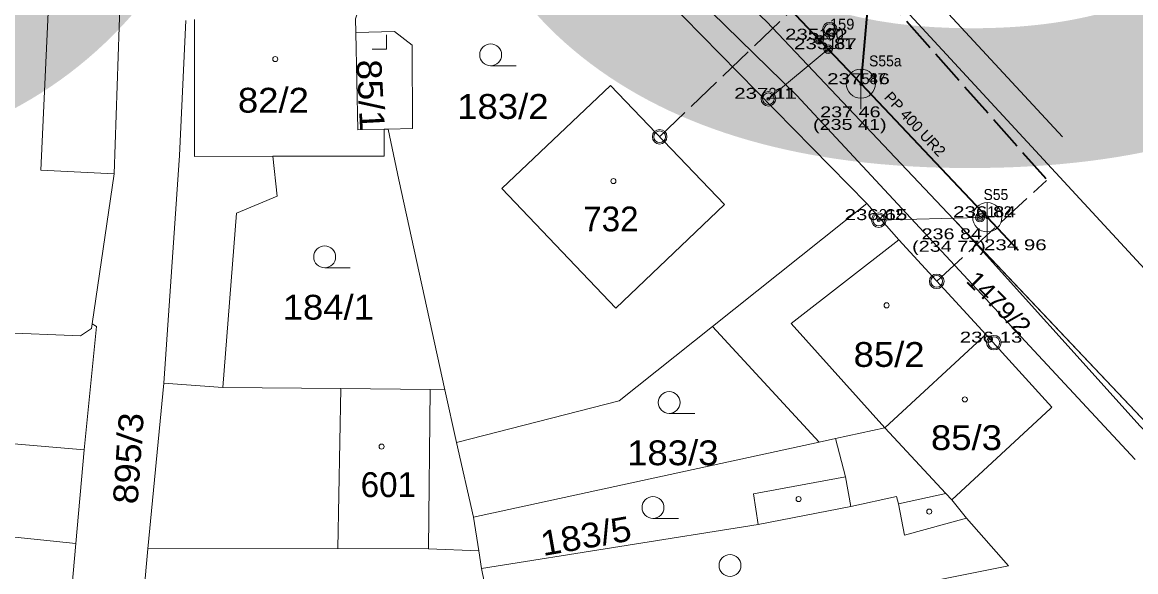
# Model space of a CAD drawing. Extents: x -686207 to -681951, y -1020493 to -1017811.
# Drawn here: x -682393.2 to -682316.9, y -1018939.1 to -1018901.4 of the extents above; entities that cross this region are included whole.
import ezdxf
from ezdxf.enums import TextEntityAlignment as Align

# ---------------------------------------------------------------- set-up
doc = ezdxf.new("R2010")
doc.units = 0
doc.header["$LTSCALE"] = 0.4
doc.header["$PDMODE"] = 32
doc.header["$PDSIZE"] = 0.2
doc.linetypes.add('LONG_DASHED', pattern=[7.5, 6, -1.5])
for name, color, linetype, lineweight in [('1', 7, 'Continuous', 13), ('10', 7, 'Continuous', 13), ('12', 7, 'Continuous', 13), ('13', 7, 'Continuous', 13), ('23', 7, 'Continuous', 13), ('3', 7, 'Continuous', 13), ('35', 7, 'LONG_DASHED', 35), ('4', 7, 'Continuous', 13), ('45', 7, 'Continuous', 35), ('5', 7, 'Continuous', 13), ('50', 7, 'LONG_DASHED', 25)]:
    doc.layers.add(name, color=color, linetype=linetype, lineweight=lineweight)
doc.layers.add('15', color=7, linetype='Continuous')
doc.layers.add('2', color=7, linetype='Continuous')

msp = doc.modelspace()

# ---------------------------------------------------------------- linework, layer by layer
at = {"layer": '1'}
for p, q in [((-682335.33, -1018913.86), (-682354.8, -1018893.99)), ((-682368.39, -1018908.76), (-682368.13, -1018908.75)), ((-682363.44, -1018930.24), (-682364.24, -1018926.61)), ((-682362.27, -1018935.34), (-682363.44, -1018930.24)), ((-682362.27, -1018935.34), (-682338.6, -1018930.2)), ((-682361.92, -1018937.66), (-682362.27, -1018935.34)), ((-682342.78, -1018935.85), (-682361.73, -1018938.86)), ((-682393.69, -1018936.72), (-682389.52, -1018937.15)), ((-682361.92, -1018937.66), (-682361.73, -1018938.86)), ((-682325.63, -1018938.69), (-682333.17, -1018940.2)), ((-682361.73, -1018938.86), (-682360.73, -1018943.62))]:
    msp.add_line(p, q, dxfattribs=at)
for points in [[(-682423.6, -1018845.79), (-682422.59, -1018848.27), (-682420.98, -1018850.85), (-682418.65, -1018853.11), (-682415.98, -1018854.89), (-682379.32, -1018870.75), (-682363.52, -1018878.15), (-682349.05, -1018885.65), (-682332.94, -1018900.32), (-682313.79, -1018921.05), (-682313.26, -1018921.31), (-682312.65, -1018921.28), (-682311.66, -1018920.35)], [(-682276.34, -1018975.17), (-682279.9, -1018970.36), (-682285.55, -1018963.44), (-682292.84, -1018954.85), (-682298.41, -1018948.14), (-682301.32, -1018944.85), (-682314.55, -1018930.63), (-682342.21, -1018901.37), (-682348.46, -1018895.5), (-682353.78, -1018891.13), (-682359.01, -1018887.98), (-682365.23, -1018884.61), (-682377.11, -1018878.94), (-682378.97, -1018879.84), (-682381.2, -1018881.17)], [(-682389.52, -1018937.15), (-682388.95, -1018930.73), (-682388.1, -1018922.28), (-682388.41, -1018922.09), (-682386.9, -1018911.82), (-682386.29, -1018893.69), (-682386.08, -1018884.91), (-682392.51, -1018883.48)], [(-682330.24, -1018885.06), (-682331.47, -1018898.95), (-682321.92, -1018909.27)], [(-682370.34, -1018902.12), (-682370.36, -1018901.2), (-682368.93, -1018897.02), (-682361.73, -1018900.47)], [(-682381.98, -1018901.3), (-682382.42, -1018910.55), (-682383.5, -1018926.17), (-682379.45, -1018926.47)], [(-682368.13, -1018908.75), (-682366.45, -1018908.72), (-682366.49, -1018903), (-682367.68, -1018902.06), (-682370.34, -1018902.12)], [(-682368.39, -1018908.76), (-682370.21, -1018908.79), (-682370.34, -1018902.12)], [(-682379.45, -1018926.47), (-682378.52, -1018914.51), (-682375.74, -1018913.35), (-682376.03, -1018910.61), (-682368.39, -1018910.6), (-682368.39, -1018908.76)], [(-682368.13, -1018908.75), (-682367.4, -1018912.23), (-682364.24, -1018926.61)], [(-682327.19, -1018922.83), (-682333.15, -1018916.35), (-682335.33, -1018913.86), (-682345.91, -1018922.28), (-682338.6, -1018930.2), (-682337.48, -1018929.95)], [(-682363.44, -1018930.24), (-682352.31, -1018927.37), (-682345.91, -1018922.28)], [(-682337.48, -1018929.95), (-682334.1, -1018929.22), (-682327.19, -1018922.83)], [(-682322.75, -1018927.89), (-682322.66, -1018927.81), (-682327.19, -1018922.83)], [(-682383.5, -1018926.17), (-682384.6, -1018937.53), (-682385.94, -1018952.47)], [(-682364.24, -1018926.61), (-682365.24, -1018926.6), (-682371.37, -1018926.53), (-682379.45, -1018926.47)], [(-682333.17, -1018934.44), (-682329.91, -1018933.73), (-682329.5, -1018934.17), (-682322.75, -1018927.89)], [(-682337.48, -1018929.95), (-682336.8, -1018932.58), (-682343.1, -1018933.75), (-682342.78, -1018935.85)], [(-682342.78, -1018935.85), (-682336.42, -1018934.62), (-682333.29, -1018933.94), (-682333.17, -1018934.44)], [(-682333.17, -1018934.44), (-682332.76, -1018936.59), (-682328.5, -1018935.42), (-682325.63, -1018938.69)], [(-682389.52, -1018937.15), (-682391.12, -1018955.18), (-682396.38, -1018954.85)], [(-682384.6, -1018937.53), (-682371.57, -1018937.5), (-682365.36, -1018937.53), (-682361.92, -1018937.66)]]:
    msp.add_lwpolyline(points, dxfattribs=at)
msp.add_lwpolyline([(-682352.53, -1018921.02), (-682345.08, -1018913.91), (-682352.9, -1018905.76), (-682360.34, -1018912.83)], close=True, dxfattribs=at)
for p in [(-682337.869, -1018901.933), (-682338.595, -1018902.621), (-682337.977, -1018903.274), (-682335.709, -1018905.671), (-682342.077, -1018906.674), (-682334.513, -1018914.987), (-682327.08, -1018914.79)]:
    msp.add_point(p, dxfattribs=at)
at = {"layer": '10'}
for p, q in [((-682335.743, -1018904.635), (-682335.743, -1018907.383)), ((-682327.08, -1018913.79), (-682327.08, -1018916.538))]:
    msp.add_line(p, q, dxfattribs=at)
for centre in [(-682335.743, -1018905.636), (-682327.08, -1018914.791)]:
    msp.add_circle(centre, 1.0002, dxfattribs=at)
at = {"layer": '12'}
for centre, radius in [((-682337.869, -1018901.933), 0.5), ((-682337.869, -1018901.933), 0.4), ((-682338.595, -1018902.621), 0.3), ((-682338.595, -1018902.621), 0.2), ((-682338.595, -1018902.621), 0.1), ((-682337.977, -1018903.274), 0.3), ((-682337.977, -1018903.274), 0.2), ((-682337.977, -1018903.274), 0.1), ((-682342.077, -1018906.674), 0.5), ((-682342.077, -1018906.674), 0.4), ((-682349.527, -1018909.275), 0.5), ((-682349.527, -1018909.275), 0.4), ((-682334.513, -1018914.987), 0.5), ((-682334.513, -1018914.987), 0.4), ((-682327.58, -1018914.801), 0.3), ((-682327.58, -1018914.801), 0.2), ((-682327.58, -1018914.801), 0.1), ((-682330.545, -1018919.182), 0.5), ((-682330.545, -1018919.182), 0.4), ((-682326.627, -1018923.386), 0.5), ((-682326.627, -1018923.386), 0.4)]:
    msp.add_circle(centre, radius, dxfattribs=at)
at = {"layer": '13'}
msp.add_lwpolyline([(-682284.1, -1018970.2), (-682281.91, -1018967.9), (-682285.55, -1018963.44), (-682292.84, -1018954.85), (-682298.41, -1018948.14), (-682301.32, -1018944.85), (-682314.55, -1018930.63), (-682329.2, -1018915.14), (-682316.6, -1018929.11), (-682309.05, -1018936.69), (-682299.6, -1018947.21), (-682291.99, -1018956.11), (-682294.95, -1018958.04), (-682293.61, -1018959.56), (-682290.7, -1018957.66), (-682283.43, -1018966.6), (-682285.45, -1018968.71)], close=True, dxfattribs=at)
at = {"layer": '3'}
for p, q in [((-682361.103, -1018904.41), (-682359.353, -1018904.41)), ((-682372.473, -1018918.26), (-682370.723, -1018918.26)), ((-682348.873, -1018928.24), (-682347.123, -1018928.24)), ((-682349.983, -1018935.44), (-682348.233, -1018935.44))]:
    msp.add_line(p, q, dxfattribs=at)
msp.add_lwpolyline([(-682369.231, -1018903.28), (-682368.23, -1018903.28), (-682368.23, -1018902.28)], dxfattribs=at)
for centre in [(-682361.1029, -1018903.6598), (-682372.4729, -1018917.5098), (-682348.8729, -1018927.4898), (-682349.9829, -1018934.6898), (-682344.7029, -1018938.6598)]:
    msp.add_circle(centre, 0.75, dxfattribs=at)
at = {"layer": '35'}
msp.add_line((-682336.584, -1018896.855), (-682322.993, -1018912.236), dxfattribs=at)
at = {"layer": '4'}
for p, q in [((-682354.15, -1018892.72), (-682340.16, -1018906.43)), ((-682391.92, -1018911.57), (-682391.21, -1018896.11)), ((-682381.4, -1018901.24), (-682381.39, -1018910.62)), ((-682340.16, -1018906.43), (-682316.94, -1018931.39)), ((-682381.39, -1018910.62), (-682376.03, -1018910.61)), ((-682391.92, -1018911.57), (-682386.9, -1018911.82)), ((-682340.52, -1018922.08), (-682333.15, -1018916.35)), ((-682398.18, -1018922.58), (-682389.21, -1018922.91)), ((-682340.52, -1018922.08), (-682334.1, -1018929.22)), ((-682371.57, -1018937.5), (-682371.37, -1018926.53)), ((-682365.36, -1018937.53), (-682365.24, -1018926.6)), ((-682334.1, -1018929.22), (-682329.91, -1018933.73)), ((-682398.7, -1018929.89), (-682388.95, -1018930.73)), ((-682336.8, -1018932.58), (-682336.42, -1018934.62)), ((-682329.5, -1018934.17), (-682328.5, -1018935.42))]:
    msp.add_line(p, q, dxfattribs=at)
msp.add_lwpolyline([(-682389.21, -1018922.91), (-682388.46, -1018922.42), (-682388.41, -1018922.09)], dxfattribs=at)
at = {"layer": '45'}
for p, q in [((-682346.362, -1018894.413), (-682338.595, -1018902.621)), ((-682335.093, -1018898.175), (-682335.743, -1018905.635)), ((-682338.595, -1018902.621), (-682337.977, -1018903.274)), ((-682337.977, -1018903.274), (-682335.743, -1018905.635)), ((-682335.743, -1018905.635), (-682327.08, -1018914.79)), ((-682327.08, -1018914.79), (-682324.964, -1018917.055))]:
    msp.add_line(p, q, dxfattribs=at)
at = {"layer": '5'}
for centre in [(-682375.8568, -1018903.9492), (-682352.6968, -1018912.3092), (-682333.9768, -1018920.8292), (-682328.6168, -1018927.2792), (-682368.5768, -1018930.5092), (-682340.0068, -1018934.1092), (-682331.0568, -1018934.9692)]:
    msp.add_circle(centre, 0.175, dxfattribs=at)
at = {"layer": '50'}
for p, q in [((-682349.527, -1018909.275), (-682336.62, -1018896.89)), ((-682330.545, -1018919.182), (-682323.03, -1018912.27))]:
    msp.add_line(p, q, dxfattribs=at)
at = {"layer": '50', "linetype": 'Continuous', "lineweight": 13}
for p, q in [((-682334.513, -1018914.987), (-682327.58, -1018914.801)), ((-682327.58, -1018914.801), (-682327.08, -1018914.79))]:
    msp.add_line(p, q, dxfattribs=at)
for points in [[(-682338.595, -1018902.621), (-682337.869, -1018901.933), (-682338.595, -1018902.621)], [(-682337.977, -1018903.274), (-682342.077, -1018906.674), (-682337.977, -1018903.274)]]:
    msp.add_lwpolyline(points, dxfattribs=at)

# ---------------------------------------------------------------- texts
at = {"layer": '15', "width": 0.95}
for s, p in [('S55a', (-682334.066, -1018904.451)), ('S55', (-682326.489, -1018913.608))]:
    msp.add_text(s, height=0.75, dxfattribs=at).set_placement(p, align=Align.CENTER)
at = {"layer": '15'}
msp.add_text('PP 400 UR2', height=0.75, rotation=312.755, dxfattribs=at).set_placement((-682332.3069, -1018908.6569), align=Align.CENTER)
at = {"layer": '2'}
for s, height, p in [('159', 0.75, (-682337.86, -1018901.93)), ('160', 0.75, (-682338.59, -1018902.62)), ('161', 0.75, (-682337.97, -1018903.27)), ('587', 0.75, (-682335.7, -1018905.67)), ('211', 0.75, (-682342.07, -1018906.67)), ('732', 1.7, (-682354.764, -1018915.76)), ('212', 0.75, (-682334.51, -1018914.98)), ('162', 0.75, (-682327.08, -1018914.79)), ('601', 1.7, (-682370.01, -1018933.97))]:
    msp.add_text(s, height=height, dxfattribs=at).set_placement(p)
at = {"layer": '2', "width": 1.1}
for s, height, rotation, p in [('85/1', 1.7, 273, (-682370.296, -1018904.026)), ('1479/2', 1.19, 315, (-682328.596, -1018919.204)), ('895/3', 1.7, 86, (-682385.295, -1018934.495)), ('183/5', 1.7, 10, (-682357.513, -1018938.018))]:
    msp.add_text(s, height=height, rotation=rotation, dxfattribs=at).set_placement(p)
for s, p in [('82/2', (-682378.42, -1018907.62)), ('183/2', (-682363.393, -1018908.049)), ('184/1', (-682375.353, -1018921.809)), ('85/2', (-682336.241, -1018925.049)), ('85/3', (-682330.941, -1018930.75)), ('183/3', (-682351.753, -1018931.789))]:
    msp.add_text(s, height=1.7, dxfattribs=at).set_placement(p)
at = {"layer": '23', "width": 1.15}
msp.add_text('681679', height=100, dxfattribs=at).set_placement((-682200.0295, -1018910), align=Align.CENTER)
at = {"layer": '3'}
for s, width, p in [('235 92 ', 1.4, (-682338.595, -1018902.621)), ('235 87 ', 1.4, (-682337.977, -1018903.274)), ('237 46 ', 1.4, (-682335.709, -1018905.671)), ('237 11 ', 1.4, (-682342.077, -1018906.674)), ('237 46', 1.35, (-682336.459, -1018907.944)), ('(235 41)', 1.35, (-682336.499, -1018908.806)), ('236 65 ', 1.4, (-682334.513, -1018914.987)), ('236 84 ', 1.4, (-682327.08, -1018914.79)), ('236 84', 1.35, (-682329.5125, -1018916.305)), ('(234 77)', 1.35, (-682329.706, -1018917.158)), ('234 96 ', 1.4, (-682324.964, -1018917.055)), ('236 13 ', 1.4, (-682326.627, -1018923.386))]:
    msp.add_text(s, height=0.75, dxfattribs=dict(at, width=width)).set_placement(p, align=Align.CENTER)

doc.saveas('drawing.dxf')
